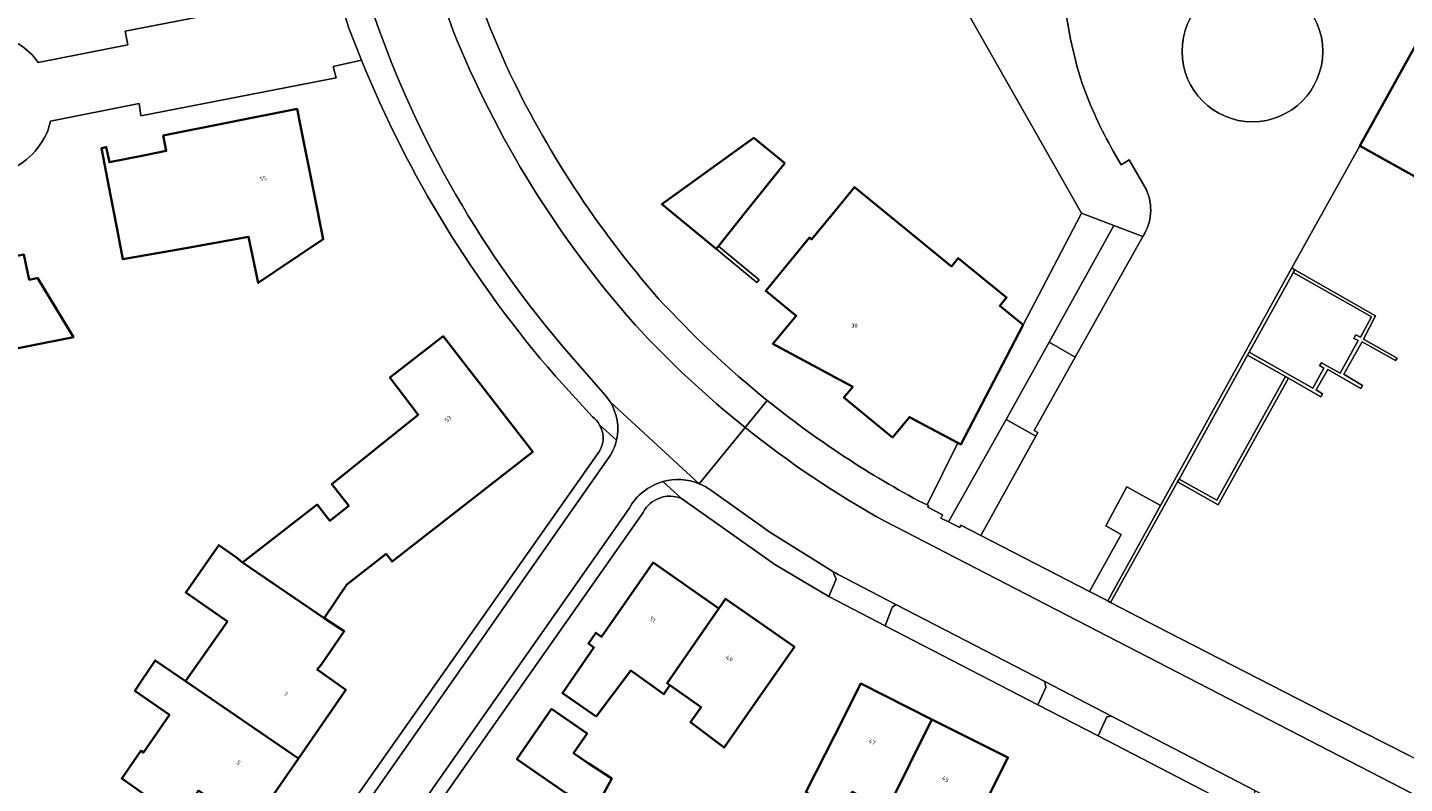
# Model space of a CAD drawing. Header units: metres. Extents: x 197700 to 204338, y 317132 to 325229.
# Tile 798 of 1056: x 202393 to 202511, y 319926 to 319990. Entities that reach past the tile are written whole.
import ezdxf
from ezdxf.enums import TextEntityAlignment as Align

# ---------------------------------------------------------------- set-up
doc = ezdxf.new("R2010")
doc.units = ezdxf.units.M
for name, color, linetype, lineweight in [('B-WE-GR-BEPLANTING_CULTUUR_BODEMBEDEKKER-GV', 90, 'Continuous', 18), ('B-WE-GR-BEPLANTING_CULTUUR_BOSPLANTSOEN-GV', 90, 'Continuous', 18), ('B-WE-GR-BEPLANTING_CULTUUR_HEESTERS-GV', 90, 'Continuous', 18), ('B-WE-GR-BEPLANTING_CULTUUR_ROOS-GV', 90, 'Continuous', 18), ('B-WE-IE-TERREINAFSCHEIDING_KUNSTMATIG_HEKWERK-G', 20, 'IE-TERREINAFSCHEIDING-KUNSTMATIG', 18), ('B-WE-IE-TERREINAFSCHEIDING_KUNSTMATIG_MUUR-G', 90, 'IE-TERREINAFSCHEIDING-KUNSTMATIG-DICHT', 18), ('B-WE-IE-TERREINAFSCHEIDING_KUNSTMATIG_MUUR-GV', 90, 'Continuous', 18), ('B-WE-OG-BEBOUWING-GV', 7, 'Continuous', 35), ('B-WE-OG-BEBOUWING-T18', 10, 'Continuous', 18), ('B-WE-OG-TERREIN_ERF-GV', 7, 'Continuous', 18), ('B-WE-VH-VERHARDING_ASFALT-GV', 252, 'Continuous', 18), ('B-WE-VH-VERHARDING_OPEN-GV', 252, 'Continuous', 18), ('B-WE-VH-VERHARDING_SIERBESTRATING-GV', 252, 'Continuous', 18), ('B-WE-VH-VERHARDING_TEGEL-GV', 252, 'Continuous', 18)]:
    doc.layers.add(name, color=color, linetype=linetype, lineweight=lineweight)
doc.styles.add('NLCS-ISO-M200-T18', font='NLCS-ISO.ttf', dxfattribs={"height": 0.36})
doc.linetypes.add('IE-TERREINAFSCHEIDING-KUNSTMATIG', pattern='A,4,[82,NLCS.SHX,S=0.75,R=90,X=0,Y=0],4,-2', length=10)
doc.linetypes.add('IE-TERREINAFSCHEIDING-KUNSTMATIG-DICHT', pattern='A,8,-1,[82,NLCS.SHX,S=0.75,R=90,X=0,Y=0],-1', length=10)

msp = doc.modelspace()

# ---------------------------------------------------------------- linework, layer by layer
at = {"layer": 'B-WE-GR-BEPLANTING_CULTUUR_BODEMBEDEKKER-GV'}
for points in [[(202485.724, 319973.244), (202480.195, 319963.287), (202482.42, 319962.013), (202488.185, 319972.309)], [(202497.268, 319962.436), (202502.685, 319959.358), (202503.641, 319961.066), (202503.272, 319961.281), (202503.423, 319961.521), (202505.029, 319960.637), (202506.559, 319963.431), (202506.208, 319963.601), (202506.363, 319963.901), (202506.768, 319963.696), (202507.717, 319965.452), (202506.357, 319966.219), (202501.027, 319969.227), (202501.159, 319969.467)], [(202480.195, 319963.287), (202476.515, 319956.697), (202479.051, 319955.263), (202479.227, 319955.581), (202478.911, 319955.746), (202482.42, 319962.013)], [(202476.515, 319956.697), (202471.609, 319947.947), (202472.56, 319947.466), (202472.657, 319947.676), (202474.355, 319946.8), (202479.051, 319955.263)]]:
    msp.add_lwpolyline(points, close=True, dxfattribs=at)
at = {"layer": 'B-WE-GR-BEPLANTING_CULTUUR_BOSPLANTSOEN-GV'}
for points in [[(202509.556, 320068.904), (202509.285, 320068.841), (202487.909, 320062.988), (202470.737, 320049.477), (202462.862, 320031.356), (202462.694, 320011.282), (202471.02, 319995.282), (202482.958, 319974.294), (202485.724, 319973.244), (202488.185, 319972.309)], [(202488.494, 319976.279), (202487.01, 319978.84), (202486.325, 319978.417), (202485.665, 319979.585)]]:
    msp.add_lwpolyline(points, dxfattribs=at)
for points in [[(202483.017, 319985.347, -0.0572927), (202481.463, 319993.006)], [(202485.665, 319979.585, -0.0438559), (202483.017, 319985.347)], [(202488.185, 319972.309, 0.2557653), (202488.494, 319976.279)]]:
    msp.add_lwpolyline(points, format="xyb", dxfattribs=at)
at = {"layer": 'B-WE-GR-BEPLANTING_CULTUUR_HEESTERS-GV'}
for points in [[(202471.609, 319947.947), (202476.515, 319956.697), (202480.195, 319963.287), (202485.724, 319973.244), (202482.958, 319974.294), (202482.864, 319974.114), (202477.971, 319964.761), (202472.664, 319954.564), (202472.397, 319954.706), (202469.784, 319949.4), (202469.893, 319949.348), (202469.832, 319949.213), (202471.101, 319948.552), (202470.962, 319948.274)], [(202489.69, 319949.347), (202486.809, 319950.953), (202485.021, 319947.624), (202486.353, 319946.871), (202483.639, 319942.016), (202485.188, 319941.212)]]:
    msp.add_lwpolyline(points, close=True, dxfattribs=at)
at = {"layer": 'B-WE-GR-BEPLANTING_CULTUUR_ROOS-GV'}
msp.add_lwpolyline([(202491.278, 319951.6), (202494.493, 319949.817), (202500.351, 319960.348), (202497.127, 319962.18)], close=True, dxfattribs=at)
at = {"layer": 'B-WE-IE-TERREINAFSCHEIDING_KUNSTMATIG_HEKWERK-G'}
msp.add_lwpolyline([(202482.958, 319974.294), (202471.02, 319995.282), (202462.694, 320011.282), (202462.862, 320031.356), (202470.737, 320049.477), (202487.909, 320062.988), (202509.285, 320068.841), (202509.556, 320068.904)], dxfattribs=at)
at = {"layer": 'B-WE-IE-TERREINAFSCHEIDING_KUNSTMATIG_MUUR-G'}
for points in [[(202477.971, 319964.761), (202482.864, 319974.114)], [(202482.864, 319974.114), (202482.958, 319974.294)], [(202472.397, 319954.706), (202469.784, 319949.4)]]:
    msp.add_lwpolyline(points, dxfattribs=at)
at = {"layer": 'B-WE-IE-TERREINAFSCHEIDING_KUNSTMATIG_MUUR-GV'}
for points in [[(202452.454, 319970.672), (202455.24, 319968.371), (202455.431, 319968.602), (202452.643, 319970.905), (202451.964, 319971.466), (202451.777, 319971.232)], [(202489.69, 319949.347), (202485.188, 319941.212), (202485.437, 319941.082), (202491.157, 319951.38), (202491.278, 319951.6), (202497.127, 319962.18), (202497.268, 319962.436), (202501.159, 319969.467), (202500.901, 319969.614)], [(202508.042, 319965.532), (202501.159, 319969.467), (202501.027, 319969.227), (202506.357, 319966.219), (202507.717, 319965.452), (202506.768, 319963.696), (202506.363, 319963.901), (202506.208, 319963.601), (202506.559, 319963.431), (202505.029, 319960.637), (202503.423, 319961.521), (202503.272, 319961.281), (202503.641, 319961.066), (202502.685, 319959.358), (202497.268, 319962.436), (202497.127, 319962.18), (202500.351, 319960.348), (202500.61, 319960.201), (202503.385, 319958.624), (202503.525, 319958.877), (202502.977, 319959.203), (202503.984, 319960.963), (202506.803, 319959.338), (202506.937, 319959.583), (202505.339, 319960.546), (202506.914, 319963.315), (202509.758, 319961.709), (202509.897, 319961.926), (202507.012, 319963.527)], [(202500.351, 319960.348), (202494.493, 319949.817), (202491.278, 319951.6), (202491.157, 319951.38), (202494.624, 319949.409), (202500.61, 319960.201)]]:
    msp.add_lwpolyline(points, close=True, dxfattribs=at)
at = {"layer": 'B-WE-OG-BEBOUWING-GV'}
msp.add_lwpolyline([(202513.338, 319991.96), (202506.694, 319980.02), (202517.504, 319974.004), (202516.244, 319971.717), (202524.949, 319966.867), (202526.224, 319969.156), (202537.024, 319963.133), (202545.045, 319977.53), (202544.87, 319977.627), (202545.999, 319979.654), (202565.207, 319968.919), (202572.127, 319981.355), (202579.048, 319993.816)], dxfattribs=at)
for points in [[(202406.521, 319971.311), (202411.87, 319972.255), (202412.697, 319968.344), (202414.094, 319969.282), (202418.245, 319972.068), (202417.438, 319976.08), (202416.271, 319981.885), (202416.01, 319983.185), (202404.587, 319980.903), (202404.848, 319979.601), (202402.904, 319979.212), (202399.994, 319978.632), (202399.729, 319979.921), (202399.31, 319979.83), (202400.081, 319975.828), (202400.613, 319973.071), (202401.136, 319970.361)], [(202457.64, 319978.546), (202454.986, 319980.706), (202447.145, 319975.055), (202451.777, 319971.232), (202451.964, 319971.466), (202454.4, 319974.504)], [(202472.397, 319954.706), (202472.664, 319954.564), (202477.971, 319964.761), (202475.97, 319966.369), (202476.553, 319967.081), (202472.438, 319970.453), (202471.855, 319969.741), (202463.587, 319976.517), (202461.663, 319974.17), (202459.923, 319972.047), (202459.73, 319972.205), (202456.009, 319967.665), (202458.61, 319965.522), (202456.598, 319963.148), (202463.433, 319959.461), (202462.684, 319958.549), (202466.811, 319955.158), (202468.267, 319956.898)], [(202393.858, 319968.763), (202393.547, 319968.695), (202393.155, 319968.609), (202392.682, 319970.772), (202388.029, 319969.814), (202384.972, 319969.175), (202384.659, 319970.669), (202380.253, 319969.748), (202380.559, 319968.29), (202376.913, 319967.527), (202375.057, 319967.135), (202376.091, 319962.243), (202376.667, 319959.518), (202381.969, 319960.639), (202382.269, 319959.212), (202389.611, 319960.666), (202389.439, 319962.218), (202396.923, 319963.722)], [(202423.603, 319945.222), (202424.118, 319944.561), (202436.127, 319953.925), (202428.478, 319963.789), (202424.527, 319960.725), (202423.937, 319960.267), (202426.347, 319957.097), (202418.962, 319951.174), (202420.413, 319949.313), (202418.799, 319948.057), (202417.728, 319949.433), (202411.361, 319944.479), (202418.317, 319939.754), (202420.241, 319942.601)], [(202411.361, 319944.479), (202410.845, 319944.908), (202409.327, 319945.97), (202406.51, 319941.943), (202410.063, 319939.459), (202406.495, 319934.359), (202416.119, 319927.784), (202420.158, 319933.641), (202417.735, 319935.357), (202418.055, 319935.758), (202420.034, 319938.623), (202418.317, 319939.754)], [(202441.525, 319931.358), (202444.48, 319935.267), (202447.31, 319933.247), (202447.808, 319934.039), (202447.582, 319934.199), (202452.011, 319940.577), (202446.387, 319944.482), (202441.991, 319938.155), (202441.517, 319938.49), (202440.867, 319937.571), (202441.34, 319937.236), (202438.652, 319933.356)], [(202455.594, 319933.192), (202458.459, 319937.289), (202452.584, 319941.397), (202452.011, 319940.577), (202447.582, 319934.199), (202447.808, 319934.039), (202450.492, 319932.138), (202449.581, 319930.856), (202452.456, 319928.704)], [(202405.916, 319922.585), (202407.591, 319925.037), (202412.086, 319921.937), (202416.119, 319927.784), (202406.495, 319934.359), (202403.898, 319936.133), (202402.163, 319933.543), (202405.107, 319931.491), (202402.891, 319928.278), (202402.668, 319928.432), (202401.041, 319926.073), (202402.096, 319925.331)], [(202470.182, 319931.09), (202464.121, 319934.156), (202461.865, 319929.694), (202459.436, 319924.889), (202462.61, 319923.137), (202463.391, 319924.934), (202466.357, 319923.425)], [(202438.918, 319924.847), (202441.483, 319923.495), (202442.867, 319926.073), (202440.848, 319927.372), (202439.604, 319928.232), (202440.757, 319929.898), (202437.724, 319931.996), (202434.765, 319927.72)], [(202470.182, 319931.09), (202466.357, 319923.425), (202469.491, 319921.831), (202468.63, 319920.118), (202471.937, 319918.426), (202473.118, 319920.734), (202473.519, 319920.579), (202473.96, 319921.426), (202473.557, 319921.653), (202474.773, 319924.019), (202476.67, 319927.869)]]:
    msp.add_lwpolyline(points, close=True, dxfattribs=at)
at = {"layer": 'B-WE-OG-TERREIN_ERF-GV'}
for points in [[(202482.958, 319974.294), (202471.02, 319995.282), (202462.694, 320011.282), (202462.862, 320031.356), (202470.737, 320049.477), (202487.909, 320062.988), (202509.285, 320068.841), (202509.556, 320068.904), (202542.486, 320076.58), (202549.129, 320089.249), (202548.485, 320089.578), (202545.104, 320091.308)], [(202393.917, 319987.139), (202401.551, 319988.638), (202401.332, 319989.802), (202417.953, 319993.043), (202418.179, 319991.775), (202419.802, 319992.075), (202418.7, 319996.016), (202417.765, 320000)], [(202421.494, 319987.342), (202419.087, 319986.786), (202419.345, 319985.817), (202402.673, 319982.58), (202402.542, 319983.629), (202394.972, 319982.126), (202394.73, 319981.297)], [(202469.044, 319949.754), (202469.784, 319949.4), (202472.397, 319954.706), (202468.267, 319956.898), (202466.811, 319955.158), (202462.684, 319958.549), (202463.433, 319959.461), (202456.598, 319963.148), (202458.61, 319965.522), (202456.009, 319967.665), (202459.73, 319972.205), (202459.923, 319972.047), (202461.663, 319974.17), (202463.587, 319976.517), (202471.855, 319969.741), (202472.438, 319970.453), (202476.553, 319967.081), (202475.97, 319966.369), (202477.971, 319964.761), (202482.864, 319974.114), (202482.958, 319974.294)], [(202402.096, 319925.331), (202401.041, 319926.073), (202402.668, 319928.432), (202402.891, 319928.278), (202405.107, 319931.491), (202402.163, 319933.543), (202403.898, 319936.133), (202406.495, 319934.359), (202410.063, 319939.459), (202406.51, 319941.943), (202409.327, 319945.97), (202410.845, 319944.908), (202411.361, 319944.479), (202417.728, 319949.433), (202418.799, 319948.057), (202420.413, 319949.313), (202418.962, 319951.174), (202426.347, 319957.097), (202423.937, 319960.267), (202424.527, 319960.725), (202428.478, 319963.789), (202436.127, 319953.925), (202424.118, 319944.561), (202423.603, 319945.222), (202420.241, 319942.601), (202418.317, 319939.754), (202420.034, 319938.623), (202418.055, 319935.758), (202417.735, 319935.357), (202420.158, 319933.641), (202416.119, 319927.784), (202412.086, 319921.937)], [(202441.224, 319956.901), (202438.054, 319960.382)], [(202403.254, 319887.082), (202403.027, 319888.882), (202402.908, 319890.694), (202400.837, 319890.724), (202402.516, 319898.15), (202441.626, 319953.701)], [(202511.077, 319915.873), (202502.228, 319920.451), (202497.036, 319923.136), (202484.367, 319929.69), (202479.237, 319932.344), (202466.189, 319939.094), (202461.386, 319941.578), (202456.776, 319944.318), (202448.813, 319949.96)], [(202445.531, 319948.766), (202410.796, 319899.301)], [(202438.918, 319924.847), (202434.765, 319927.72), (202437.724, 319931.996), (202440.757, 319929.898), (202439.604, 319928.232), (202440.848, 319927.372), (202442.867, 319926.073), (202441.483, 319923.495)]]:
    msp.add_lwpolyline(points, dxfattribs=at)
for points in [[(202429.215, 320000, 0.0430001), (202433.859, 319986.873)], [(202390.104, 319989.498, -0.2019687), (202393.917, 319987.139)], [(202438.054, 319960.382, -0.0822097), (202421.494, 319987.342)], [(202433.859, 319986.873, 0.0706082), (202446.867, 319966.993)], [(202394.73, 319981.297, -0.4458074), (202385.603, 319978.194)], [(202446.867, 319966.993, 0.0375763), (202456.132, 319958.316)], [(202456.132, 319958.316, 0.0459365), (202469.044, 319949.754)], [(202441.82, 319956.236, 0.1021252), (202441.224, 319956.901)], [(202441.626, 319953.701, 0.3131027), (202441.82, 319956.236)], [(202448.813, 319949.96, 0.3799112), (202445.531, 319948.766)]]:
    msp.add_lwpolyline(points, format="xyb", dxfattribs=at)
for points in [[(202412.697, 319968.344), (202411.87, 319972.255), (202406.521, 319971.311), (202401.136, 319970.361), (202400.613, 319973.071), (202400.081, 319975.828), (202399.31, 319979.83), (202399.729, 319979.921), (202399.994, 319978.632), (202402.904, 319979.212), (202404.848, 319979.601), (202404.587, 319980.903), (202416.01, 319983.185), (202416.271, 319981.885), (202417.438, 319976.08), (202418.245, 319972.068), (202414.094, 319969.282)], [(202455.24, 319968.371), (202452.454, 319970.672), (202451.777, 319971.232), (202447.145, 319975.055), (202454.986, 319980.706), (202457.64, 319978.546), (202454.4, 319974.504), (202451.964, 319971.466), (202452.643, 319970.905), (202455.431, 319968.602)], [(202393.547, 319968.695), (202393.858, 319968.763), (202396.923, 319963.722), (202389.439, 319962.218), (202389.611, 319960.666), (202382.269, 319959.212), (202381.969, 319960.639), (202376.667, 319959.518), (202376.091, 319962.243), (202375.057, 319967.135), (202376.913, 319967.527), (202380.559, 319968.29), (202380.253, 319969.748), (202384.659, 319970.669), (202384.972, 319969.175), (202388.029, 319969.814), (202392.682, 319970.772), (202393.155, 319968.609)], [(202447.808, 319934.039), (202447.31, 319933.247), (202444.48, 319935.267), (202441.525, 319931.358), (202438.652, 319933.356), (202441.34, 319937.236), (202440.867, 319937.571), (202441.517, 319938.49), (202441.991, 319938.155), (202446.387, 319944.482), (202452.011, 319940.577), (202452.584, 319941.397), (202458.459, 319937.289), (202455.594, 319933.192), (202452.456, 319928.704), (202449.581, 319930.856), (202450.492, 319932.138)], [(202466.357, 319923.425), (202463.391, 319924.934), (202462.61, 319923.137), (202459.436, 319924.889), (202461.865, 319929.694), (202464.121, 319934.156), (202470.182, 319931.09), (202476.67, 319927.869), (202474.773, 319924.019), (202473.557, 319921.653), (202473.96, 319921.426), (202473.519, 319920.579), (202473.118, 319920.734), (202471.937, 319918.426), (202468.63, 319920.118), (202469.491, 319921.831)]]:
    msp.add_lwpolyline(points, close=True, dxfattribs=at)
at = {"layer": 'B-WE-VH-VERHARDING_ASFALT-GV'}
for points in [[(202429.331, 319989.841), (202427.57, 319994.87), (202426.124, 320000)], [(202439.199, 319962.32), (202442.308, 319958.757)], [(202442.747, 319958.157), (202450.33, 319951.204), (202454.245, 319956.003)], [(202450.33, 319951.204), (202442.747, 319958.157)], [(202454.245, 319956.003), (202450.33, 319951.204)], [(202442.482, 319953.258), (202408.82, 319905.173)], [(202451.202, 319950.73), (202456.35, 319947.064), (202461.719, 319943.73), (202461.946, 319943.598), (202462.175, 319943.468), (202467.117, 319940.909), (202479.831, 319934.326), (202485.507, 319931.387), (202497.744, 319925.05), (202503.287, 319922.18), (202511.686, 319917.831), (202514.767, 319916.235), (202526.425, 319910.199), (202532.521, 319907.042), (202546.305, 319899.905), (202553.714, 319896.565), (202561.177, 319893.201), (202569.877, 319903.887)], [(202410.841, 319901.368), (202444.336, 319949.09)], [(202555.955, 319901.683), (202548.795, 319905.378), (202547.317, 319906.141), (202466.171, 319948.013)]]:
    msp.add_lwpolyline(points, dxfattribs=at)
for points in [[(202422.638, 319990.962, 0.0948457), (202439.199, 319962.32)], [(202444.856, 319964.77, -0.0857787), (202429.331, 319989.841)], [(202454.245, 319956.003, -0.0379896), (202444.856, 319964.77)], [(202442.308, 319958.757, -0.0430237), (202442.747, 319958.157)], [(202442.747, 319958.157, -0.1952154), (202443.27, 319954.935)], [(202466.171, 319948.013, -0.0424288), (202454.245, 319956.003)], [(202443.27, 319954.935, -0.107949), (202442.482, 319953.258)], [(202444.336, 319949.09, -0.2017265), (202447.221, 319951.389)], [(202447.221, 319951.389, -0.168143), (202450.33, 319951.204)], [(202450.33, 319951.204, -0.0521161), (202451.202, 319950.73)]]:
    msp.add_lwpolyline(points, format="xyb", dxfattribs=at)
at = {"layer": 'B-WE-VH-VERHARDING_OPEN-GV'}
for points in [[(202394.73, 319981.297), (202394.972, 319982.126), (202402.542, 319983.629), (202402.673, 319982.58), (202419.345, 319985.817), (202419.087, 319986.786), (202421.494, 319987.342), (202420.954, 319988.696), (202420.435, 319990.058), (202420.113, 319991.064), (202419.802, 319992.075), (202418.179, 319991.775), (202417.953, 319993.043), (202401.332, 319989.802), (202401.551, 319988.638), (202393.917, 319987.139)], [(202447.221, 319951.389), (202448.813, 319949.96), (202456.776, 319944.318), (202461.386, 319941.578), (202462.011, 319943.057), (202461.719, 319943.73), (202456.35, 319947.064), (202451.202, 319950.73)]]:
    msp.add_lwpolyline(points, dxfattribs=at)
for points in [[(202393.917, 319987.139, 0.2019687), (202390.104, 319989.498)], [(202385.603, 319978.194, 0.4458074), (202394.73, 319981.297)], [(202450.33, 319951.204, 0.168143), (202447.221, 319951.389)], [(202451.202, 319950.73, 0.0521161), (202450.33, 319951.204)]]:
    msp.add_lwpolyline(points, format="xyb", dxfattribs=at)
for points in [[(202461.386, 319941.578), (202466.189, 319939.094), (202466.794, 319940.65), (202467.117, 319940.909), (202462.175, 319943.468), (202461.946, 319943.598), (202461.719, 319943.73), (202462.011, 319943.057)], [(202479.831, 319934.326), (202467.117, 319940.909), (202466.794, 319940.65), (202466.189, 319939.094), (202479.237, 319932.344), (202479.909, 319933.817)], [(202485.507, 319931.387), (202479.831, 319934.326), (202479.909, 319933.817), (202479.237, 319932.344), (202484.367, 319929.69), (202485.102, 319931.311)], [(202497.036, 319923.136), (202497.745, 319924.615), (202497.744, 319925.05), (202485.507, 319931.387), (202485.102, 319931.311), (202484.367, 319929.69)]]:
    msp.add_lwpolyline(points, close=True, dxfattribs=at)
at = {"layer": 'B-WE-VH-VERHARDING_SIERBESTRATING-GV'}
for points in [[(202503.546, 319988.086, 1), (202491.536, 319988.086)], [(202491.536, 319988.086, 1), (202503.546, 319988.086)]]:
    msp.add_lwpolyline(points, format="xyb", dxfattribs=at)
at = {"layer": 'B-WE-VH-VERHARDING_TEGEL-GV'}
for points in [[(202488.185, 319972.309), (202482.42, 319962.013), (202478.911, 319955.746), (202479.227, 319955.581), (202479.051, 319955.263), (202474.355, 319946.8), (202483.639, 319942.016), (202486.353, 319946.871), (202485.021, 319947.624), (202486.809, 319950.953), (202489.69, 319949.347), (202500.901, 319969.614), (202506.694, 319980.02), (202513.338, 319991.96), (202513.522, 319991.858), (202516.041, 319996.313), (202496.811, 320007.025)], [(202417.765, 320000), (202418.7, 319996.016), (202419.802, 319992.075), (202420.113, 319991.064), (202420.435, 319990.058), (202420.954, 319988.696), (202421.494, 319987.342)], [(202426.124, 320000), (202427.57, 319994.87), (202429.331, 319989.841)], [(202517.504, 319974.004), (202506.694, 319980.02), (202500.901, 319969.614), (202501.159, 319969.467), (202508.042, 319965.532), (202507.012, 319963.527), (202509.897, 319961.926), (202509.758, 319961.709), (202506.914, 319963.315), (202505.339, 319960.546), (202506.937, 319959.583), (202506.803, 319959.338), (202503.984, 319960.963), (202502.977, 319959.203), (202503.525, 319958.877), (202503.385, 319958.624), (202500.61, 319960.201), (202494.624, 319949.409), (202491.157, 319951.38), (202485.437, 319941.082), (202490.261, 319938.569), (202504.736, 319931.153), (202505.02, 319931.008), (202510.93, 319928.023)], [(202485.665, 319979.585), (202486.325, 319978.417), (202487.01, 319978.84), (202488.494, 319976.279)], [(202442.308, 319958.757), (202439.199, 319962.32)], [(202438.054, 319960.382), (202441.224, 319956.901)], [(202456.132, 319958.316), (202454.245, 319956.003)], [(202454.245, 319956.003), (202456.132, 319958.316)], [(202443.27, 319954.935), (202441.82, 319956.236)], [(202441.82, 319956.236), (202443.27, 319954.935)], [(202441.626, 319953.701), (202402.516, 319898.15), (202400.837, 319890.724), (202402.908, 319890.694), (202403.027, 319888.882), (202403.254, 319887.082)], [(202408.82, 319905.173), (202442.482, 319953.258)], [(202448.813, 319949.96), (202447.221, 319951.389)], [(202410.796, 319899.301), (202445.531, 319948.766)], [(202444.336, 319949.09), (202410.841, 319901.368)], [(202521.807, 319922.575), (202521.806, 319922.573), (202521.441, 319922.765), (202515.988, 319925.364), (202515.73, 319925.499), (202510.93, 319928.023), (202505.02, 319931.008), (202504.736, 319931.153), (202490.261, 319938.569), (202485.437, 319941.082), (202485.188, 319941.212), (202483.639, 319942.016), (202474.355, 319946.8), (202472.657, 319947.676), (202472.56, 319947.466), (202471.609, 319947.947), (202470.962, 319948.274), (202471.101, 319948.552), (202469.832, 319949.213), (202469.893, 319949.348), (202469.784, 319949.4), (202469.044, 319949.754)], [(202466.171, 319948.013), (202547.317, 319906.141), (202548.592, 319908.494), (202521.807, 319922.575)]]:
    msp.add_lwpolyline(points, dxfattribs=at)
for points in [[(202433.859, 319986.873, -0.0430001), (202429.215, 320000)], [(202491.536, 319988.086, -1), (202503.546, 319988.086)], [(202481.463, 319993.006, 0.0572927), (202483.017, 319985.347)], [(202439.199, 319962.32, -0.0948457), (202422.638, 319990.962)], [(202429.331, 319989.841, 0.0857787), (202444.856, 319964.77)], [(202503.546, 319988.086, -1), (202491.536, 319988.086)], [(202421.494, 319987.342, 0.0822097), (202438.054, 319960.382)], [(202446.867, 319966.993, -0.0706082), (202433.859, 319986.873)], [(202483.017, 319985.347, 0.0438559), (202485.665, 319979.585)], [(202488.494, 319976.279, -0.2557653), (202488.185, 319972.309)], [(202456.132, 319958.316, -0.0375763), (202446.867, 319966.993)], [(202444.856, 319964.77, 0.0379896), (202454.245, 319956.003)], [(202442.747, 319958.157, 0.0430237), (202442.308, 319958.757)], [(202443.27, 319954.935, 0.1952154), (202442.747, 319958.157)], [(202469.044, 319949.754, -0.0459365), (202456.132, 319958.316)], [(202441.224, 319956.901, -0.1021252), (202441.82, 319956.236)], [(202441.82, 319956.236, -0.3131027), (202441.626, 319953.701)], [(202454.245, 319956.003, 0.0424288), (202466.171, 319948.013)], [(202442.482, 319953.258, 0.107949), (202443.27, 319954.935)], [(202447.221, 319951.389, 0.2017265), (202444.336, 319949.09)], [(202445.531, 319948.766, -0.3799112), (202448.813, 319949.96)]]:
    msp.add_lwpolyline(points, format="xyb", dxfattribs=at)

# ---------------------------------------------------------------- texts
at = {"layer": 'B-WE-OG-BEBOUWING-T18', "style": 'NLCS-ISO-M200-T18'}
for s, rotation, p in [('55', 11.3, (202413.125, 319977.237)), ('53', 37.7, (202428.891, 319956.728)), ('51', 325.3, (202446.347, 319939.64)), ('49', 325.1, (202452.895, 319936.299)), ('7', 325.5, (202415.042, 319933.268)), ('47', 333.2, (202465.083, 319929.187)), ('5', 325.4, (202411.006, 319927.416)), ('45', 333.2, (202471.348, 319926.018))]:
    msp.add_text(s, height=0.36, rotation=rotation, dxfattribs=at).set_placement(p, align=Align.MIDDLE)
msp.add_text('30', height=0.36, dxfattribs=at).set_placement((202463.568, 319964.707), align=Align.MIDDLE)

doc.saveas('drawing.dxf')
